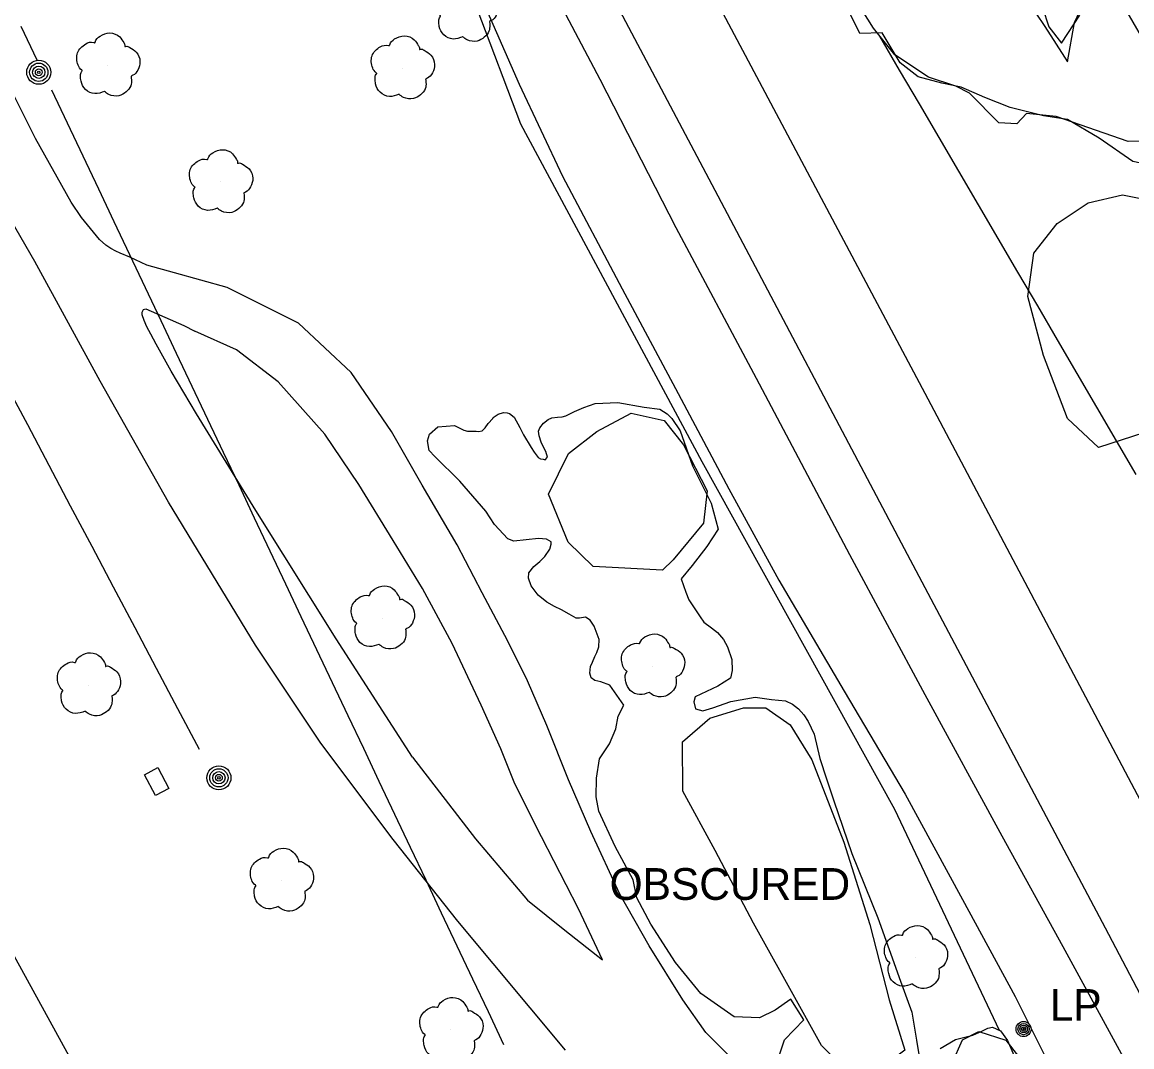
# Model space of a CAD drawing. Extents: x 368532 to 392481, y 10654822 to 10676899.
# Drawn here: x 376254.1 to 376429, y 10665040.6 to 10665202 of the extents above; entities that cross this region are included whole.
import ezdxf

# ---------------------------------------------------------------- set-up
doc = ezdxf.new("R2010")
doc.units = 0
for name, color, linetype in [('p_Catenary', 7, 'Continuous'), ('p_dtm obscured area', 7, 'Continuous'), ('p_railroad rr control', 7, 'Continuous'), ('p_road dirt road', 7, 'Continuous'), ('p_structure fence', 7, 'Continuous'), ('p_utility general pole', 7, 'Continuous'), ('p_veg tree', 7, 'Continuous'), ('p_veg woods', 7, 'Continuous')]:
    doc.layers.add(name, color=color, linetype=linetype)

msp = doc.modelspace()

# ---------------------------------------------------------------- linework, layer by layer
at = {"layer": 'p_Catenary'}
for points in [[(376253.92, 10665201.4), (376256.45, 10665196.12)], [(376389.24, 10665199.81), (376392.35, 10665194.49), (376395.46, 10665189.18), (376398.56, 10665183.87), (376401.67, 10665178.56), (376404.78, 10665173.24), (376407.89, 10665167.93), (376411, 10665162.62), (376414.11, 10665157.31), (376417.22, 10665152), (376420.33, 10665146.68), (376423.43, 10665141.37), (376426.54, 10665136.06), (376429.65, 10665130.75)], [(376258.76, 10665191.35), (376261.22, 10665186.17), (376263.68, 10665180.98), (376266.13, 10665175.79), (376268.59, 10665170.6), (376271.04, 10665165.42), (376273.5, 10665160.23), (376275.96, 10665155.04), (376278.41, 10665149.86), (376280.87, 10665144.67), (376283.33, 10665139.48), (376285.78, 10665134.3), (376288.24, 10665129.11), (376290.7, 10665123.92), (376293.15, 10665118.73), (376295.61, 10665113.55), (376298.06, 10665108.36), (376300.52, 10665103.17), (376302.98, 10665097.99), (376305.43, 10665092.8), (376307.89, 10665087.61), (376310.35, 10665082.43), (376312.8, 10665077.24), (376315.26, 10665072.05), (376317.72, 10665066.86), (376320.17, 10665061.68), (376322.63, 10665056.49), (376325.08, 10665051.3), (376327.54, 10665046.12), (376330, 10665040.93)], [(376251.57, 10665145), (376254.95, 10665138.61), (376258.33, 10665132.22), (376261.71, 10665125.83), (376265.09, 10665119.44), (376268.48, 10665113.04), (376271.86, 10665106.65), (376275.24, 10665100.26), (376278.62, 10665093.87), (376282.01, 10665087.48)]]:
    msp.add_lwpolyline(points, dxfattribs=at)
at = {"layer": 'p_dtm obscured area'}
for points in [[(376412.44, 10665205.6), (376415.31, 10665201.35), (376418.84, 10665195.8), (376419.95, 10665201.96), (376422.88, 10665208.3)], [(376426.67, 10665206.36), (376433.15, 10665195.13), (376437.21, 10665186.96), (376440, 10665182.26), (376434.69, 10665178.92), (376429.13, 10665180.08), (376423.84, 10665183.74), (376418.88, 10665186.72), (376415.1, 10665187.28), (376409.84, 10665188.57), (376405.83, 10665190.16), (376402.12, 10665191.81), (376399.08, 10665192.43), (376395.32, 10665193.44), (376392.49, 10665195.65), (376389.63, 10665200.36), (376386.14, 10665200.25), (376384.33, 10665203.85)], [(376373.44, 10665039.17), (376374.26, 10665041.68), (376377.32, 10665044.82), (376375.25, 10665048.1), (376372.81, 10665046.37), (376370.34, 10665045.15), (376366.34, 10665045.28), (376361.07, 10665048.99), (376357.1, 10665053.85), (376353.22, 10665059.88), (376351.01, 10665064.07), (376350.43, 10665066.87), (376347.57, 10665072.12), (376345.02, 10665077.72), (376344.59, 10665079.95), (376344.62, 10665082.89), (376345.13, 10665085.95), (376346.67, 10665088.33), (376347.7, 10665090.7), (376348.03, 10665092.67), (376348.95, 10665094.43), (376346.75, 10665097.58), (376345.32, 10665098.1), (376344.35, 10665098.29), (376343.8, 10665098.71), (376343.56, 10665099.44), (376343.67, 10665100.49), (376344, 10665101.18), (376344.38, 10665102.1), (376344.69, 10665102.71), (376345.01, 10665103.59), (376345.06, 10665104.76), (376344.27, 10665106.86), (376343.62, 10665107.8), (376342.89, 10665108.27), (376341.93, 10665108.12), (376341.44, 10665108.13), (376340.34, 10665108.74), (376339.13, 10665109.43), (376338.03, 10665109.93), (376336.81, 10665110.62), (376335.44, 10665111.74), (376334.34, 10665113.21), (376333.92, 10665114.42), (376333.97, 10665115.28), (376334.77, 10665116.28), (376335.71, 10665117.03), (376336.47, 10665117.86), (376337.29, 10665118.98), (376337.47, 10665119.8), (376337.49, 10665120.14), (376336.74, 10665120.56), (376335.48, 10665120.69), (376331.58, 10665120.26), (376330.66, 10665120.62), (376328.55, 10665122.86), (376327.21, 10665124.99), (376323.11, 10665129.68), (376319.13, 10665133.58), (376318.27, 10665134.55), (376317.98, 10665136.08), (376318.3, 10665137.12), (376319.65, 10665138.25), (376322.23, 10665138.49), (376323.73, 10665137.74), (376324.32, 10665137.61), (376324.9, 10665137.57), (376325.65, 10665137.59), (376326.02, 10665137.55), (376326.62, 10665137.62), (376327.11, 10665138.09), (376327.58, 10665138.77), (376328.27, 10665139.57), (376328.36, 10665139.76), (376329.15, 10665140.28), (376330, 10665140.52), (376330.57, 10665140.5), (376330.92, 10665140.37), (376331.64, 10665139.81), (376332.57, 10665138.16), (376333.13, 10665136.99), (376334.36, 10665134.99), (376334.8, 10665134.27), (376335.43, 10665133.45), (376335.81, 10665133.24), (376336.21, 10665133.16), (376336.54, 10665133.06), (376336.89, 10665133.51), (376336.67, 10665134.38), (376336.21, 10665135.19), (376335.92, 10665135.87), (376335.61, 10665136.84), (376335.51, 10665137.56), (376335.68, 10665138.12), (376336.27, 10665138.82), (376336.99, 10665139.42), (376337.59, 10665139.68), (376338.51, 10665139.81), (376339.21, 10665139.85), (376339.82, 10665140.01), (376341.14, 10665140.71), (376342.61, 10665141.3), (376344.43, 10665141.97), (376348, 10665142.1), (376352.15, 10665141.38), (376354.61, 10665141.03), (376355.77, 10665140.3), (376356.51, 10665139.56), (376357.81, 10665137.63), (376359.77, 10665132.11), (376362.71, 10665126.24), (376363.83, 10665122.15), (376362.01, 10665119.43), (376359.69, 10665116.41), (376357.97, 10665114.33), (376358.69, 10665112.19), (376359.2, 10665111), (376360.98, 10665108.32), (376361.56, 10665107.51), (376362.78, 10665106.58), (376363.68, 10665105.88), (376364.63, 10665104.73), (376365.26, 10665103.61), (376365.97, 10665101.61), (376366.01, 10665099.85), (376365.77, 10665098.65), (376363.73, 10665097.39), (376360.2, 10665095.71), (376359.99, 10665094.94), (376360.25, 10665093.82), (376361.39, 10665093.54), (376362.99, 10665094), (376365.79, 10665094.97), (376369.63, 10665095.65), (376372.2, 10665095.3), (376374.4, 10665095.1), (376375.52, 10665094.55), (376376.49, 10665093.85), (376377.29, 10665092.87), (376378.01, 10665091.85), (376378.96, 10665089.82), (376379.84, 10665086.01), (376380.9, 10665082.78), (376382.03, 10665079.31), (376384.87, 10665071.03), (376388.95, 10665060.9), (376392.52, 10665050.92), (376394.31, 10665046.01), (376395.04, 10665041.6), (376395.6, 10665038.42)], [(376398.77, 10665040.33), (376401.19, 10665041.72), (376403.95, 10665042.41), (376405.38, 10665043.06), (376406.3, 10665043.51), (376407.03, 10665043.67), (376408.3, 10665043.08), (376409.41, 10665041.56), (376412.22, 10665035)]]:
    msp.add_lwpolyline(points, dxfattribs=at)
at = {"layer": 'p_railroad rr control'}
for points in [[(376336.89, 10665256.31), (376362.32, 10665207.65), (376396.4, 10665143.56), (376444.63, 10665052.36), (376493.88, 10664959.57), (376525.9, 10664900.64), (376541.59, 10664872.72)], [(376518.26, 10664884.94), (376496.38, 10664924.96), (376475.14, 10664963.76), (376456.56, 10664998.88), (376424.87, 10665059.28), (376392.72, 10665119.94), (376363.35, 10665175.51), (376330.93, 10665236.74), (376324.48, 10665248.9)], [(376386.08, 10664821.77), (376366.08, 10664854.54), (376345.06, 10664890.43), (376324.71, 10664925.52), (376305.38, 10664959.7), (376280.57, 10665004.42), (376251.39, 10665057.61), (376223.72, 10665108.54), (376199.64, 10665153.53), (376187.41, 10665176.33)]]:
    msp.add_lwpolyline(points, dxfattribs=at)
msp.add_lwpolyline([(376275.12, 10665080.17), (376273.38, 10665083.43), (376275.5, 10665084.57), (376277.25, 10665081.3)], close=True, dxfattribs=at)
at = {"layer": 'p_road dirt road'}
for p, q in [((376345.21, 10665192.99), (376332.42, 10665217.27)), ((376326.63, 10665205.59), (376332.44, 10665192.27)), ((376357.17, 10665169.65), (376345.21, 10665192.99)), ((376256.22, 10665183.73), (376252.31, 10665191.48)), ((376332.44, 10665192.27), (376339.29, 10665177.79)), ((376261.84, 10665173.65), (376256.22, 10665183.73)), ((376256.14, 10665164.32), (376246.65, 10665180.66)), ((376339.29, 10665177.79), (376348.68, 10665160.02)), ((376263.46, 10665171.27), (376261.84, 10665173.65)), ((376266.32, 10665167.8), (376263.46, 10665171.27)), ((376369.83, 10665145.86), (376357.17, 10665169.65)), ((376267.29, 10665166.92), (376266.32, 10665167.8)), ((376268.11, 10665166.36), (376267.29, 10665166.92)), ((376268.88, 10665165.95), (376268.11, 10665166.36)), ((376269.54, 10665165.65), (376268.88, 10665165.95)), ((376271.11, 10665164.99), (376269.54, 10665165.65)), ((376273.78, 10665163.76), (376271.11, 10665164.99)), ((376266.42, 10665145.45), (376256.14, 10665164.32)), ((376278.14, 10665162.55), (376273.78, 10665163.76)), ((376286.45, 10665160.2), (376278.14, 10665162.55)), ((376297.65, 10665154.63), (376286.45, 10665160.2)), ((376348.68, 10665160.02), (376357.1, 10665144.33)), ((376273.01, 10665156.35), (376273.25, 10665156.77)), ((376273.01, 10665155.91), (376273.01, 10665156.35)), ((376273.25, 10665156.77), (376273.61, 10665156.86)), ((376273.61, 10665156.86), (376279.59, 10665154.21)), ((376273.33, 10665155.05), (376273.01, 10665155.91)), ((376273.78, 10665154.02), (376273.33, 10665155.05)), ((376305.97, 10665146.82), (376297.65, 10665154.63)), ((376274.39, 10665152.89), (376273.78, 10665154.02)), ((376275.26, 10665151.28), (376274.39, 10665152.89)), ((376279.59, 10665154.21), (376281.31, 10665153.34)), ((376287.89, 10665150.39), (376281.31, 10665153.34)), ((376277.62, 10665147.02), (376275.26, 10665151.28)), ((376294.47, 10665145.35), (376287.89, 10665150.39)), ((376281.6, 10665140.34), (376277.62, 10665147.02)), ((376312.33, 10665137.53), (376305.97, 10665146.82)), ((376384.54, 10665118.09), (376369.83, 10665145.86)), ((376277.16, 10665126.41), (376266.42, 10665145.45)), ((376301.83, 10665137.11), (376294.47, 10665145.35)), ((376357.1, 10665144.33), (376365.48, 10665128.5)), ((376290.96, 10665125.08), (376281.6, 10665140.34)), ((376307.2, 10665129.16), (376301.83, 10665137.11)), ((376317.16, 10665129.07), (376312.33, 10665137.53)), ((376312.6, 10665120.38), (376307.2, 10665129.16)), ((376322.65, 10665119.65), (376317.16, 10665129.07)), ((376365.48, 10665128.5), (376373.35, 10665114.11)), ((376290.9, 10665103.85), (376277.16, 10665126.41)), ((376303.58, 10665104.84), (376290.96, 10665125.08)), ((376317.23, 10665112.77), (376312.6, 10665120.38)), ((376326.61, 10665112.12), (376322.65, 10665119.65)), ((376396.41, 10665096.02), (376384.54, 10665118.09)), ((376321.88, 10665104.11), (376317.23, 10665112.77)), ((376373.35, 10665114.11), (376383.67, 10665096.6)), ((376330.67, 10665104.49), (376326.61, 10665112.12)), ((376301.21, 10665088.41), (376290.9, 10665103.85)), ((376315.66, 10665086.24), (376303.58, 10665104.84)), ((376326.44, 10665094.39), (376321.88, 10665104.11)), ((376333.74, 10665098.24), (376330.67, 10665104.49)), ((376336.82, 10665091.21), (376333.74, 10665098.24)), ((376383.67, 10665096.6), (376393.25, 10665080.38)), ((376408.56, 10665073.78), (376396.41, 10665096.02)), ((376329.53, 10665087.53), (376326.44, 10665094.39)), ((376340.23, 10665082.63), (376336.82, 10665091.21)), ((376312.58, 10665073.25), (376301.21, 10665088.41)), ((376331.77, 10665082.03), (376329.53, 10665087.53)), ((376315.66, 10665086.24), (376325.57, 10665073.36)), ((376335.95, 10665073.65), (376331.77, 10665082.03)), ((376343.73, 10665074.48), (376340.23, 10665082.63)), ((376393.25, 10665080.38), (376402.33, 10665063.76)), ((376348.31, 10665064.6), (376343.73, 10665074.48)), ((376322.78, 10665060.38), (376312.58, 10665073.25)), ((376325.57, 10665073.36), (376333.74, 10665063.66)), ((376341.77, 10665062.31), (376335.95, 10665073.65)), ((376418.18, 10665056.34), (376408.56, 10665073.78)), ((376333.74, 10665063.66), (376339.62, 10665058.96)), ((376352.91, 10665056.46), (376348.31, 10665064.6)), ((376402.33, 10665063.76), (376410.62, 10665048.5)), ((376345.57, 10665054.3), (376341.77, 10665062.31)), ((376339.76, 10665040.04), (376322.78, 10665060.38)), ((376339.62, 10665058.96), (376345.57, 10665054.3)), ((376358.22, 10665047.98), (376352.91, 10665056.46)), ((376428.62, 10665037.17), (376418.18, 10665056.34)), ((376361.86, 10665042.85), (376358.22, 10665047.98)), ((376410.62, 10665048.5), (376418.83, 10665032.1)), ((376369.93, 10665034.77), (376361.86, 10665042.85))]:
    msp.add_line(p, q, dxfattribs=at)
at = {"layer": 'p_structure fence'}
for p, q in [((376332.69, 10665185.98), (376325.84, 10665204.13)), ((376361.3, 10665132.74), (376332.69, 10665185.98)), ((376391.65, 10665077.99), (376361.3, 10665132.74)), ((376408.16, 10665043.14), (376391.65, 10665077.99))]:
    msp.add_line(p, q, dxfattribs=at)
at = {"layer": 'p_utility general pole'}
for centre, radius in [((376256.74, 10665194.14), 1.9), ((376256.74, 10665194.14), 1.44), ((376256.74, 10665194.14), 0.973), ((376256.74, 10665194.14), 0.539), ((376256.74, 10665194.14), 0.192), ((376285.12, 10665082.96), 1.9), ((376285.12, 10665082.96), 1.44), ((376285.12, 10665082.96), 0.973), ((376285.12, 10665082.96), 0.539), ((376285.12, 10665082.96), 0.192), ((376411.94, 10665043.37), 1.19), ((376411.94, 10665043.37), 0.901), ((376411.94, 10665043.37), 0.608), ((376411.94, 10665043.37), 0.337), ((376411.94, 10665043.37), 0.12)]:
    msp.add_circle(centre, radius, dxfattribs=at)
at = {"layer": 'p_veg tree'}
for p, q in [((376267.62, 10665195.25), (376267.62, 10665195.25)), ((376314.04, 10665194.8), (376314.04, 10665194.8)), ((376285.39, 10665176.86), (376285.39, 10665176.86)), ((376310.88, 10665108.12), (376310.88, 10665108.12)), ((376353.48, 10665100.55), (376353.48, 10665100.55)), ((376264.56, 10665097.58), (376264.56, 10665097.58)), ((376294.98, 10665066.8), (376294.98, 10665066.8)), ((376394.9, 10665054.61), (376394.9, 10665054.61)), ((376321.68, 10665043.26), (376321.68, 10665043.26))]:
    msp.add_line(p, q, dxfattribs=at)
for points in [[(376344.12, 10665116.25), (376340.16, 10665120.07), (376337.09, 10665127.65), (376340.22, 10665134.04), (376344.71, 10665137.51), (376350.09, 10665140.41), (376355.31, 10665139.29), (376358.34, 10665135.45), (376362.07, 10665128.18), (376361.5, 10665123.1), (376356.72, 10665117.3), (376355.03, 10665115.7)], [(376388.84, 10665036.8), (376384.66, 10665036.16), (376380.08, 10665040.77), (376376.4, 10665047.39), (376369.35, 10665060.03), (376363.33, 10665071.5), (376358.24, 10665080.88), (376358.16, 10665088.62), (376362.47, 10665092.35), (376367.8, 10665093.97), (376371.32, 10665093.99), (376375.17, 10665091.31), (376378.58, 10665085.8), (376383.61, 10665072.84), (376387.72, 10665059.84), (376390.73, 10665047.96), (376393.21, 10665040.05)], [(376407.42, 10665028.93), (376402.55, 10665034.37), (376400.69, 10665037.99), (376402.31, 10665041.69), (376404.89, 10665042.98), (376409.14, 10665041.64), (376412.74, 10665036.95), (376414.12, 10665031.2), (376411.16, 10665027.25)]]:
    msp.add_lwpolyline(points, close=True, dxfattribs=at)
for points in [[(376323.55, 10665199.73), (376322.04, 10665199.38), (376320.56, 10665200.04), (376319.86, 10665201.37), (376319.78, 10665202.22), (376319.98, 10665202.89), (376320.05, 10665203.02), (376319.97, 10665203.1), (376319.41, 10665203.88), (376319.31, 10665205.8), (376320.61, 10665207.21), (376321.89, 10665207.42), (376322.04, 10665207.41), (376322.09, 10665207.52), (376322.87, 10665208.45), (376324.41, 10665208.94), (376325.96, 10665208.31), (376326.59, 10665207.43), (376326.78, 10665206.91), (376326.78, 10665206.79), (376326.89, 10665206.82), (376327.54, 10665206.66), (376328.58, 10665205.91), (376329.15, 10665204.45), (376328.81, 10665203.1), (376328.03, 10665202.28), (376327.79, 10665202.16), (376327.75, 10665202.1), (376327.76, 10665202.03), (376327.81, 10665201.58), (376327.69, 10665200.61), (376326.95, 10665199.65), (376325.84, 10665199.06), (376324.25, 10665199.26), (376323.53, 10665199.73)], [(376267.09, 10665191.12), (376265.57, 10665190.78), (376264.1, 10665191.43), (376263.4, 10665192.76), (376263.32, 10665193.61), (376263.51, 10665194.29), (376263.59, 10665194.42), (376263.51, 10665194.49), (376262.94, 10665195.27), (376262.85, 10665197.2), (376264.14, 10665198.6), (376265.43, 10665198.82), (376265.57, 10665198.8), (376265.62, 10665198.91), (376266.4, 10665199.85), (376267.94, 10665200.34), (376269.49, 10665199.7), (376270.13, 10665198.82), (376270.31, 10665198.3), (376270.32, 10665198.19), (376270.42, 10665198.21), (376271.07, 10665198.06), (376272.11, 10665197.3), (376272.69, 10665195.84), (376272.35, 10665194.49), (376271.56, 10665193.67), (376271.33, 10665193.55), (376271.29, 10665193.49), (376271.29, 10665193.43), (376271.34, 10665192.97), (376271.22, 10665192.01), (376270.49, 10665191.04), (376269.37, 10665190.45), (376267.78, 10665190.65), (376267.07, 10665191.12)], [(376313.51, 10665190.67), (376311.99, 10665190.32), (376310.52, 10665190.98), (376309.82, 10665192.31), (376309.74, 10665193.16), (376309.93, 10665193.83), (376310.01, 10665193.96), (376309.93, 10665194.04), (376309.36, 10665194.81), (376309.26, 10665196.74), (376310.56, 10665198.15), (376311.85, 10665198.36), (376311.99, 10665198.35), (376312.04, 10665198.46), (376312.82, 10665199.39), (376314.36, 10665199.88), (376315.91, 10665199.24), (376316.55, 10665198.36), (376316.73, 10665197.84), (376316.74, 10665197.73), (376316.84, 10665197.76), (376317.49, 10665197.6), (376318.53, 10665196.85), (376319.1, 10665195.38), (376318.77, 10665194.03), (376317.98, 10665193.21), (376317.75, 10665193.09), (376317.71, 10665193.03), (376317.71, 10665192.97), (376317.76, 10665192.52), (376317.64, 10665191.55), (376316.9, 10665190.59), (376315.79, 10665190), (376314.2, 10665190.19), (376313.49, 10665190.67)], [(376284.86, 10665172.73), (376283.34, 10665172.38), (376281.87, 10665173.04), (376281.17, 10665174.37), (376281.09, 10665175.22), (376281.28, 10665175.89), (376281.36, 10665176.02), (376281.28, 10665176.1), (376280.71, 10665176.87), (376280.61, 10665178.8), (376281.91, 10665180.21), (376283.2, 10665180.42), (376283.34, 10665180.41), (376283.39, 10665180.52), (376284.17, 10665181.45), (376285.71, 10665181.94), (376287.26, 10665181.31), (376287.9, 10665180.42), (376288.08, 10665179.91), (376288.09, 10665179.79), (376288.19, 10665179.82), (376288.84, 10665179.66), (376289.88, 10665178.91), (376290.46, 10665177.44), (376290.12, 10665176.09), (376289.33, 10665175.27), (376289.1, 10665175.15), (376289.06, 10665175.1), (376289.06, 10665175.03), (376289.11, 10665174.58), (376288.99, 10665173.61), (376288.26, 10665172.65), (376287.14, 10665172.06), (376285.55, 10665172.25), (376284.84, 10665172.73)], [(376310.35, 10665103.99), (376308.84, 10665103.64), (376307.36, 10665104.3), (376306.66, 10665105.63), (376306.58, 10665106.48), (376306.78, 10665107.15), (376306.85, 10665107.28), (376306.77, 10665107.36), (376306.21, 10665108.13), (376306.11, 10665110.06), (376307.41, 10665111.47), (376308.69, 10665111.68), (376308.84, 10665111.67), (376308.89, 10665111.78), (376309.67, 10665112.71), (376311.21, 10665113.2), (376312.75, 10665112.57), (376313.39, 10665111.68), (376313.58, 10665111.17), (376313.58, 10665111.05), (376313.69, 10665111.08), (376314.34, 10665110.92), (376315.38, 10665110.17), (376315.95, 10665108.71), (376315.61, 10665107.35), (376314.83, 10665106.53), (376314.59, 10665106.41), (376314.55, 10665106.36), (376314.56, 10665106.29), (376314.6, 10665105.84), (376314.49, 10665104.87), (376313.75, 10665103.91), (376312.64, 10665103.32), (376311.05, 10665103.51), (376310.33, 10665103.99)], [(376352.95, 10665096.42), (376351.43, 10665096.07), (376349.96, 10665096.73), (376349.26, 10665098.06), (376349.17, 10665098.91), (376349.37, 10665099.58), (376349.45, 10665099.71), (376349.37, 10665099.79), (376348.8, 10665100.57), (376348.7, 10665102.49), (376350, 10665103.9), (376351.29, 10665104.11), (376351.43, 10665104.1), (376351.48, 10665104.21), (376352.26, 10665105.15), (376353.8, 10665105.63), (376355.35, 10665105), (376355.99, 10665104.12), (376356.17, 10665103.6), (376356.18, 10665103.48), (376356.28, 10665103.51), (376356.93, 10665103.35), (376357.97, 10665102.6), (376358.54, 10665101.14), (376358.21, 10665099.79), (376357.42, 10665098.97), (376357.18, 10665098.85), (376357.15, 10665098.79), (376357.15, 10665098.72), (376357.2, 10665098.27), (376357.08, 10665097.3), (376356.34, 10665096.34), (376355.23, 10665095.75), (376353.64, 10665095.95), (376352.92, 10665096.42)], [(376264.03, 10665093.45), (376262.52, 10665093.11), (376261.04, 10665093.77), (376260.34, 10665095.1), (376260.26, 10665095.95), (376260.46, 10665096.62), (376260.53, 10665096.75), (376260.45, 10665096.83), (376259.89, 10665097.6), (376259.79, 10665099.53), (376261.09, 10665100.93), (376262.37, 10665101.15), (376262.52, 10665101.13), (376262.57, 10665101.25), (376263.35, 10665102.18), (376264.89, 10665102.67), (376266.44, 10665102.03), (376267.07, 10665101.15), (376267.26, 10665100.63), (376267.26, 10665100.52), (376267.37, 10665100.55), (376268.02, 10665100.39), (376269.06, 10665099.64), (376269.63, 10665098.17), (376269.29, 10665096.82), (376268.51, 10665096), (376268.27, 10665095.88), (376268.23, 10665095.82), (376268.24, 10665095.76), (376268.29, 10665095.31), (376268.17, 10665094.34), (376267.43, 10665093.38), (376266.32, 10665092.79), (376264.73, 10665092.98), (376264.01, 10665093.46)], [(376294.45, 10665062.67), (376292.93, 10665062.32), (376291.46, 10665062.98), (376290.76, 10665064.31), (376290.68, 10665065.16), (376290.88, 10665065.84), (376290.95, 10665065.97), (376290.87, 10665066.04), (376290.3, 10665066.82), (376290.21, 10665068.75), (376291.5, 10665070.15), (376292.79, 10665070.36), (376292.94, 10665070.35), (376292.99, 10665070.46), (376293.77, 10665071.4), (376295.3, 10665071.88), (376296.85, 10665071.25), (376297.49, 10665070.37), (376297.67, 10665069.85), (376297.68, 10665069.74), (376297.78, 10665069.76), (376298.44, 10665069.6), (376299.47, 10665068.85), (376300.05, 10665067.39), (376299.71, 10665066.04), (376298.92, 10665065.22), (376298.69, 10665065.1), (376298.65, 10665065.04), (376298.65, 10665064.98), (376298.7, 10665064.52), (376298.59, 10665063.56), (376297.85, 10665062.59), (376296.73, 10665062), (376295.14, 10665062.2), (376294.43, 10665062.67)], [(376394.37, 10665050.48), (376392.86, 10665050.13), (376391.38, 10665050.79), (376390.68, 10665052.12), (376390.6, 10665052.97), (376390.8, 10665053.64), (376390.87, 10665053.77), (376390.79, 10665053.85), (376390.23, 10665054.62), (376390.13, 10665056.55), (376391.43, 10665057.96), (376392.71, 10665058.17), (376392.86, 10665058.16), (376392.91, 10665058.27), (376393.69, 10665059.2), (376395.23, 10665059.69), (376396.77, 10665059.06), (376397.41, 10665058.17), (376397.6, 10665057.66), (376397.6, 10665057.54), (376397.71, 10665057.57), (376398.36, 10665057.41), (376399.4, 10665056.66), (376399.97, 10665055.2), (376399.63, 10665053.84), (376398.85, 10665053.02), (376398.61, 10665052.9), (376398.57, 10665052.85), (376398.58, 10665052.78), (376398.62, 10665052.33), (376398.51, 10665051.36), (376397.77, 10665050.4), (376396.66, 10665049.81), (376395.07, 10665050), (376394.35, 10665050.48)], [(376321.15, 10665039.13), (376319.64, 10665038.79), (376318.16, 10665039.44), (376317.47, 10665040.78), (376317.38, 10665041.62), (376317.58, 10665042.3), (376317.65, 10665042.43), (376317.57, 10665042.51), (376317.01, 10665043.28), (376316.91, 10665045.21), (376318.21, 10665046.61), (376319.49, 10665046.83), (376319.64, 10665046.81), (376319.69, 10665046.92), (376320.47, 10665047.86), (376322.01, 10665048.35), (376323.56, 10665047.71), (376324.19, 10665046.83), (376324.38, 10665046.31), (376324.39, 10665046.2), (376324.49, 10665046.23), (376325.14, 10665046.07), (376326.18, 10665045.32), (376326.75, 10665043.85), (376326.42, 10665042.5), (376325.63, 10665041.68), (376325.39, 10665041.56), (376325.35, 10665041.5), (376325.36, 10665041.44), (376325.41, 10665040.99), (376325.29, 10665040.02), (376324.55, 10665039.06), (376323.44, 10665038.47), (376321.85, 10665038.66), (376321.13, 10665039.14)]]:
    msp.add_spline(points, degree=3, dxfattribs=at)
at = {"layer": 'p_veg woods'}
for points in [[(376433.51, 10665207.13), (376436.9, 10665201.26), (376438.06, 10665193.73), (376437.86, 10665187.96), (376437.78, 10665185.5), (376435.43, 10665183.42), (376428.4, 10665183.25), (376417.05, 10665187.17), (376412.39, 10665187.63), (376410.89, 10665186.03), (376408.05, 10665186.15), (376403.44, 10665190.87), (376401.26, 10665191.95), (376396.95, 10665193.38), (376391.66, 10665196.87), (376388.29, 10665201.08), (376385.63, 10665205.32)], [(376413.9, 10665207.44), (376415.9, 10665201.28), (376417.91, 10665198.71), (376420.78, 10665203.12)]]:
    msp.add_lwpolyline(points, dxfattribs=at)
msp.add_lwpolyline([(376423.76, 10665135.03), (376418.87, 10665139.6), (376415.06, 10665149.49), (376412.61, 10665158.79), (376413.55, 10665165.65), (376417.22, 10665170.33), (376422.1, 10665173.59), (376427.54, 10665174.85), (376432.23, 10665173.89), (376432.69, 10665173.72), (376435.98, 10665177.16), (376439.74, 10665179.84), (376447.03, 10665169.94), (376455.93, 10665155.49), (376462.75, 10665142.62), (376464.99, 10665131.97), (376456.11, 10665129.93), (376447.01, 10665133.19), (376442.35, 10665137.66), (376435.73, 10665140.04), (376430.91, 10665137.34)], close=True, dxfattribs=at)

# ---------------------------------------------------------------- texts
at = {"layer": 'p_dtm obscured area'}
msp.add_text(' OBSCURED', height=5, dxfattribs=at).set_placement((376344.85, 10665063.73))
at = {"layer": 'p_utility general pole'}
msp.add_text('LP', height=5, dxfattribs=at).set_placement((376416.06, 10665044.67))

doc.saveas('drawing.dxf')
